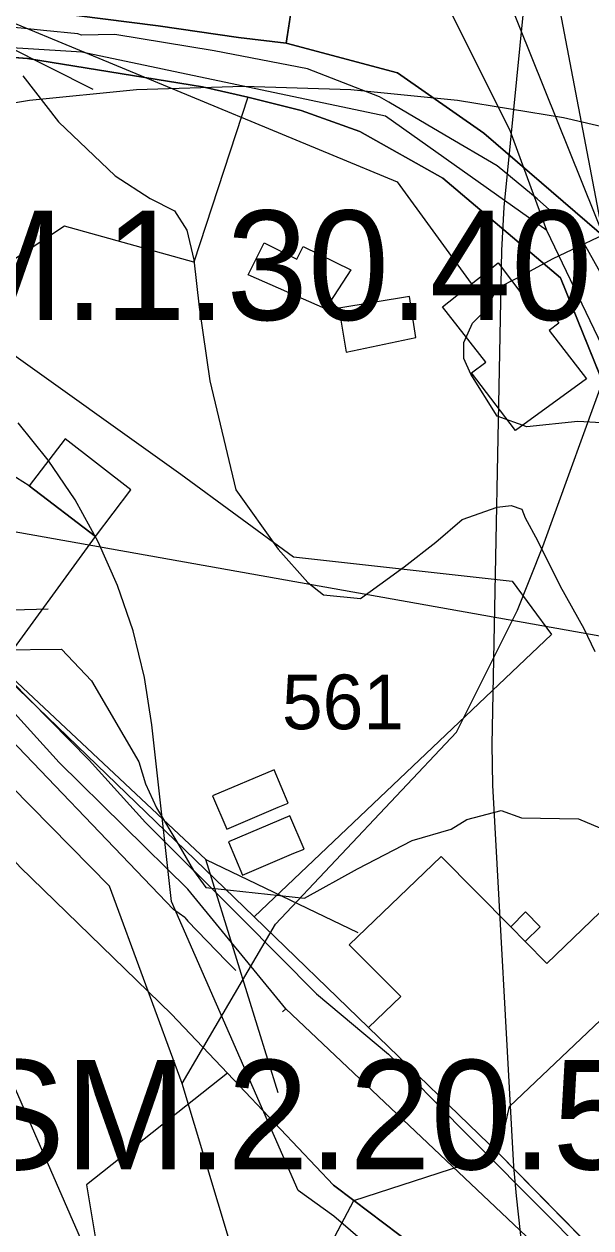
# Model space of a CAD drawing. Extents: x -690419 to -685080, y -987825 to -981190.
# Drawn here: x -686885.5 to -686833.7, y -985965 to -985855 of the extents above; entities that cross this region are included whole.
import ezdxf

# ---------------------------------------------------------------- set-up
doc = ezdxf.new("R2010")
doc.units = 0
for name, color, linetype in [('_DOPLNĚK BUDOVY', 7, 'Continuous'), ('Archeologická naleziště (S)', 7, 'Continuous'), ('BPEJ I-II ochrana', 7, 'Continuous'), ('Docházková izochrona VLAK (S)', 7, 'Continuous'), ('Intravilan (S)', 7, 'Continuous'), ('Kanalizace stoka bez rozlišení (S)', 7, 'Continuous'), ('OP lesa 30 m (S)', 7, 'Continuous'), ('OP lesa 50 m (S)', 7, 'Continuous'), ('OP silnic (S)', 7, 'Continuous'), ('OP ČOV (S)', 7, 'Continuous'), ('Plochy smíšené obytné městské SM (S)', 7, 'Continuous'), ('Plochy veřejná prostranství všeobecná PU (S)', 7, 'Continuous'), ('Plynovod STL (S)', 7, 'Continuous'), ('Regulacni bloky_ID', 7, 'Continuous'), ('Regulační bloky STABILIZOVANÉ (S)', 7, 'Continuous'), ('Regulační kódy STABILIZOVANÉ (S)', 7, 'Continuous'), ('Spoje - komunikační vedení bez rozlišení provozovanál (S)', 7, 'Continuous'), ('Trasy cykloturistické (N)', 7, 'Continuous'), ('Vodovodní řady (S)', 7, 'Continuous'), ('Záplavové území aktivní zóna (S)', 7, 'Continuous'), ('Záplavové území Q100 (S)', 7, 'Continuous')]:
    doc.layers.add(name, color=color, linetype=linetype)

msp = doc.modelspace()

# ---------------------------------------------------------------- linework, layer by layer
at = {"layer": '_DOPLNĚK BUDOVY'}
for p, q in [((-686850.26, -985879.87), (-686856.71, -985880.93)), ((-686849.68, -985883.62), (-686850.26, -985879.87)), ((-686856.71, -985880.93), (-686856.04, -985884.96)), ((-686856.04, -985884.96), (-686849.68, -985883.62)), ((-686881.74, -985892.86), (-686885.05, -985897.16)), ((-686875.74, -985897.54), (-686881.74, -985892.86)), ((-686885.05, -985897.16), (-686878.98, -985901.79)), ((-686878.98, -985901.79), (-686875.74, -985897.54)), ((-686866.97, -985928.55), (-686862.27, -985926.55)), ((-686865.52, -985932.76), (-686860.82, -985930.76)), ((-686841, -985937.47), (-686839.67, -985938.82))]:
    msp.add_line(p, q, dxfattribs=at)
for points in [[(-686862.27, -985926.55), (-686861.35, -985926.16), (-686862.64, -985923.12), (-686868.26, -985925.51), (-686866.97, -985928.55)], [(-686860.82, -985930.76), (-686859.9, -985930.37), (-686861.19, -985927.33), (-686866.81, -985929.72), (-686865.52, -985932.76)], [(-686839.67, -985938.82), (-686838.31, -985937.47), (-686839.64, -985936.12), (-686841, -985937.47)]]:
    msp.add_lwpolyline(points, dxfattribs=at)
at = {"layer": 'Archeologická naleziště (S)'}
msp.add_lwpolyline([(-686825.31, -985912.25), (-687367.5, -985815.69), (-687507.69, -985728), (-687590.69, -985506.31), (-687633.94, -985128.25), (-687432.88, -985052.12), (-686833.62, -985175.75), (-686898.31, -985530.56)], close=True, dxfattribs=at)
at = {"layer": 'BPEJ I-II ochrana'}
for p, q in [((-686860.21, -985848.24), (-686861.55, -985856.71)), ((-686861.55, -985856.71), (-686851.35, -985859.43)), ((-686851.35, -985859.43), (-686843.47, -985864.94)), ((-686865.03, -985861.64), (-686869.97, -985876.71)), ((-686860.15, -985862.85), (-686865.03, -985861.64)), ((-686854.81, -985864.78), (-686860.15, -985862.85)), ((-686847.22, -985869.05), (-686854.81, -985864.78)), ((-686843.47, -985864.94), (-686832.03, -985874.78)), ((-686836.43, -985878.15), (-686847.22, -985869.05)), ((-686881.8, -985873.44), (-686892.81, -985880.66)), ((-686869.97, -985876.71), (-686881.8, -985873.44)), ((-686865.01, -985877.87), (-686863.54, -985874.96)), ((-686863.54, -985874.96), (-686860.56, -985876.44)), ((-686860.56, -985876.44), (-686859.99, -985875.28)), ((-686859.99, -985875.28), (-686855.63, -985877.43)), ((-686855.63, -985877.43), (-686857.95, -985881)), ((-686847.25, -985880.81), (-686842.15, -985876.78)), ((-686842.15, -985876.78), (-686838.4, -985881.76)), ((-686857.95, -985881), (-686865.01, -985877.87)), ((-686830.94, -985891.78), (-686836.43, -985878.15)), ((-686892.81, -985880.66), (-686871.18, -985896.11)), ((-686843.28, -985885.88), (-686847.25, -985880.81)), ((-686838.4, -985881.76), (-686837.52, -985881.07)), ((-686837.52, -985881.07), (-686836.59, -985882.29)), ((-686836.59, -985882.29), (-686837.48, -985882.97)), ((-686837.48, -985882.97), (-686834.06, -985887.4)), ((-686844.57, -985886.85), (-686843.28, -985885.88)), ((-686840.57, -985892.1), (-686844.57, -985886.85)), ((-686834.06, -985887.4), (-686840.57, -985892.1)), ((-686885.05, -985897.16), (-686888.93, -985894.73)), ((-686871.18, -985896.11), (-686860.87, -985903.67)), ((-686878.98, -985901.79), (-686885.05, -985897.16)), ((-686887.89, -985913.98), (-686878.98, -985901.79)), ((-686860.87, -985903.67), (-686840.86, -985905.87)), ((-686840.86, -985905.87), (-686837.26, -985910.76)), ((-686837.26, -985910.76), (-686864.47, -985936.58)), ((-686855.76, -985939.13), (-686847.37, -985931.06)), ((-686847.37, -985931.06), (-686841, -985937.47)), ((-686837.68, -985940.83), (-686830.4, -985933.8)), ((-686864.47, -985936.58), (-686854, -985946.69)), ((-686841, -985937.47), (-686839.64, -985936.12)), ((-686839.64, -985936.12), (-686838.31, -985937.47)), ((-686838.31, -985937.47), (-686839.67, -985938.82)), ((-686851.06, -985943.86), (-686855.76, -985939.13)), ((-686839.67, -985938.82), (-686837.68, -985940.83)), ((-686854, -985946.69), (-686851.06, -985943.86)), ((-686866.9, -985950.84), (-686879.79, -985961.07)), ((-686857.2, -985961.09), (-686866.9, -985950.84)), ((-686879.79, -985961.07), (-686878.7, -985967.55)), ((-686855.35, -985962.49), (-686857.2, -985961.09)), ((-686858.21, -985967.93), (-686855.35, -985962.49))]:
    msp.add_line(p, q, dxfattribs=at)
at = {"layer": 'Docházková izochrona VLAK (S)'}
msp.add_arc((-686398.38, -985456.12), 800, 77.86547, 344.11337, dxfattribs=at)
at = {"layer": 'Intravilan (S)'}
for points in [[(-686832.03, -985874.78), (-686843.47, -985864.94), (-686851.35, -985859.43), (-686861.55, -985856.71), (-686860.21, -985848.24)], [(-686858.21, -985967.93), (-686855.35, -985962.49), (-686842.07, -985958.21), (-686841.11, -985953.9), (-686832.78, -985946.01)]]:
    msp.add_lwpolyline(points, dxfattribs=at)
at = {"layer": 'Kanalizace stoka bez rozlišení (S)'}
for points in [[(-686837.7, -985873.84), (-686841.03, -985864.77), (-686857.27, -985832.2), (-686868.68, -985807.73), (-686872.56, -985799.42), (-686879.63, -985784.25)], [(-686856.76, -985999.3), (-686871.04, -985951.79), (-686877.71, -985933.75), (-686915.38, -985895.5), (-686930.02, -985879.88), (-686952.03, -985859.48), (-686975.65, -985839.67)], [(-686837.7, -985873.84), (-686852.46, -985863.38), (-686872.86, -985859.09), (-686880.24, -985857.54), (-686885.63, -985857.21), (-686901.17, -985856.27)], [(-686871.04, -985951.79), (-686862.51, -985937.24), (-686845.95, -985919.68), (-686840.37, -985908.52), (-686838.06, -985902.7), (-686831.94, -985885.83), (-686837.7, -985873.84)]]:
    msp.add_lwpolyline(points, dxfattribs=at)
at = {"layer": 'OP lesa 30 m (S)'}
msp.add_lwpolyline([(-686876.08, -985975.71), (-686891.55, -985940.38), (-686893.68, -985921.23)], dxfattribs=at)
at = {"layer": 'OP lesa 50 m (S)'}
msp.add_lwpolyline([(-686854.14, -985966.55), (-686857.19, -985963.93), (-686860.44, -985961.57), (-686872.01, -985935.15), (-686873.81, -985919.01), (-686874.48, -985914.68), (-686875.53, -985910.43), (-686876.95, -985906.29), (-686878.73, -985902.29), (-686880.85, -985898.45), (-686883.3, -985894.82), (-686886.06, -985891.42)], dxfattribs=at)
at = {"layer": 'OP silnic (S)'}
msp.add_lwpolyline([(-686781.55, -985489.24), (-686787.71, -985535.37), (-686810.22, -985684.9), (-686810.69, -985687.45), (-686814.52, -985706), (-686819.5, -985730.95), (-686827.95, -985770.78), (-686828.26, -985772.34), (-686835.81, -985814.5), (-686836.35, -985818.4), (-686841.62, -985871.71), (-686841.85, -985875.65), (-686842.73, -985920.8), (-686842.67, -985924.53), (-686840.73, -985959.4), (-686840.51, -985962.08), (-686836.39, -985999.76), (-686835.76, -986003.88), (-686826.1, -986053.42), (-686824.9, -986058.27), (-686803.99, -986127.65), (-686803.01, -986130.58), (-686770.45, -986218.55), (-686752.96, -986267.72)], dxfattribs=at)
at = {"layer": 'OP ČOV (S)'}
msp.add_lwpolyline([(-686826.6, -985865.77), (-686836.16, -985863.54), (-686845.85, -985861.94), (-686855.61, -985860.98), (-686865.43, -985860.66), (-686875.24, -985860.98), (-686885, -985861.94), (-686894.69, -985863.54), (-686904.25, -985865.77), (-686913.64, -985868.62), (-686922.02, -985871.75), (-686927.16, -985873.84), (-686927.97, -985874.17), (-686936.91, -985878.22), (-686945.57, -985882.85), (-686953.9, -985888.04), (-686961.88, -985893.75), (-686969.47, -985899.98), (-686976.63, -985906.69), (-686983.34, -985913.85)], dxfattribs=at)
at = {"layer": 'Plochy smíšené obytné městské SM (S)'}
for points in [[(-686822.7, -985796.33), (-686824.21, -985881.7), (-686832.03, -985874.78), (-686843.47, -985864.94), (-686851.35, -985859.43), (-686861.55, -985856.71), (-686865.9, -985856.2), (-686873.23, -985855.11), (-686880.7, -985854.18)], [(-686966.74, -985851.16), (-686961.89, -985855.3), (-686956.75, -985859.65), (-686942.32, -985873.55), (-686939.75, -985875.76), (-686935.7, -985879.92), (-686930.34, -985885.47), (-686926.29, -985889.61), (-686913.08, -985903.42), (-686906.38, -985910.25), (-686896.89, -985919.84), (-686889.91, -985927.54), (-686885.86, -985932.01), (-686872.01, -985945.45), (-686866.9, -985950.84), (-686857.2, -985961.09), (-686855.35, -985962.49), (-686849.86, -985966.64)], [(-686902.4, -985856.85), (-686885.19, -985858.11), (-686869.19, -985860.71), (-686865.03, -985861.64), (-686860.15, -985862.85), (-686854.81, -985864.78), (-686847.22, -985869.05), (-686836.43, -985878.15), (-686830.94, -985891.78)], [(-686832.91, -985967.52), (-686842.07, -985958.21), (-686854, -985946.69), (-686864.47, -985936.58), (-686887.89, -985913.98)]]:
    msp.add_lwpolyline(points, dxfattribs=at)
at = {"layer": 'Plochy veřejná prostranství všeobecná PU (S)'}
for p, q in [((-686880.7, -985854.18), (-686873.23, -985855.11)), ((-686873.23, -985855.11), (-686865.9, -985856.2)), ((-686865.9, -985856.2), (-686861.55, -985856.71)), ((-686861.55, -985856.71), (-686851.35, -985859.43)), ((-686885.19, -985858.11), (-686902.4, -985856.85)), ((-686869.19, -985860.71), (-686885.19, -985858.11)), ((-686851.35, -985859.43), (-686843.47, -985864.94)), ((-686865.03, -985861.64), (-686869.19, -985860.71)), ((-686860.15, -985862.85), (-686865.03, -985861.64)), ((-686854.81, -985864.78), (-686860.15, -985862.85)), ((-686847.22, -985869.05), (-686854.81, -985864.78)), ((-686843.47, -985864.94), (-686832.03, -985874.78)), ((-686836.43, -985878.15), (-686847.22, -985869.05)), ((-686830.94, -985891.78), (-686836.43, -985878.15)), ((-686887.89, -985913.98), (-686864.47, -985936.58)), ((-686872.01, -985945.45), (-686885.86, -985932.01)), ((-686864.47, -985936.58), (-686854, -985946.69)), ((-686866.9, -985950.84), (-686872.01, -985945.45)), ((-686854, -985946.69), (-686842.07, -985958.21)), ((-686857.2, -985961.09), (-686866.9, -985950.84)), ((-686842.07, -985958.21), (-686832.91, -985967.52)), ((-686855.35, -985962.49), (-686857.2, -985961.09)), ((-686849.86, -985966.64), (-686855.35, -985962.49))]:
    msp.add_line(p, q, dxfattribs=at)
at = {"layer": 'Plynovod STL (S)'}
for points in [[(-686870.81, -985936.64), (-686871.85, -985935.9), (-686890.14, -985916.83), (-686905.05, -985901.46), (-686912.7, -985893.69), (-686932.08, -985874.42), (-686940.33, -985866.23), (-686964.05, -985845.88)], [(-686831.37, -985880.41), (-686831.42, -985880.14), (-686834.26, -985875.09), (-686836.49, -985872.63), (-686837.44, -985871.94), (-686838.57, -985870.95), (-686842.23, -985867.91), (-686847.01, -985865.11), (-686852.15, -985862.09), (-686853.01, -985861.62), (-686859.59, -985859.06), (-686868.12, -985857.41), (-686877.2, -985855.92), (-686880.27, -985855.99), (-686880.58, -985855.85), (-686883.72, -985855.54), (-686885.18, -985855.39), (-686887.66, -985855.14), (-686895.82, -985853.28)], [(-686870.81, -985936.64), (-686870.54, -985936.95)], [(-686870.54, -985936.95), (-686867.01, -985940.58), (-686866.13, -985941.48)]]:
    msp.add_lwpolyline(points, dxfattribs=at)
at = {"layer": 'Regulační bloky STABILIZOVANÉ (S)'}
for p, q in [((-686880.7, -985854.18), (-686873.23, -985855.11)), ((-686873.23, -985855.11), (-686865.9, -985856.2)), ((-686865.9, -985856.2), (-686861.55, -985856.71)), ((-686861.55, -985856.71), (-686851.35, -985859.43)), ((-686885.19, -985858.11), (-686902.4, -985856.85)), ((-686869.19, -985860.71), (-686885.19, -985858.11)), ((-686851.35, -985859.43), (-686843.47, -985864.94)), ((-686865.03, -985861.64), (-686869.19, -985860.71)), ((-686860.15, -985862.85), (-686865.03, -985861.64)), ((-686854.81, -985864.78), (-686860.15, -985862.85)), ((-686847.22, -985869.05), (-686854.81, -985864.78)), ((-686843.47, -985864.94), (-686832.03, -985874.78)), ((-686836.43, -985878.15), (-686847.22, -985869.05)), ((-686830.94, -985891.78), (-686836.43, -985878.15)), ((-686887.89, -985913.98), (-686864.47, -985936.58)), ((-686872.01, -985945.45), (-686885.86, -985932.01)), ((-686864.47, -985936.58), (-686854, -985946.69)), ((-686866.9, -985950.84), (-686872.01, -985945.45)), ((-686854, -985946.69), (-686842.07, -985958.21)), ((-686857.2, -985961.09), (-686866.9, -985950.84)), ((-686842.07, -985958.21), (-686832.91, -985967.52)), ((-686855.35, -985962.49), (-686857.2, -985961.09)), ((-686849.86, -985966.64), (-686855.35, -985962.49))]:
    msp.add_line(p, q, dxfattribs=at)
for points in [[(-686822.7, -985796.33), (-686824.21, -985881.7), (-686832.03, -985874.78), (-686843.47, -985864.94), (-686851.35, -985859.43), (-686861.55, -985856.71), (-686865.9, -985856.2), (-686873.23, -985855.11), (-686880.7, -985854.18)], [(-686966.74, -985851.16), (-686961.89, -985855.3), (-686956.75, -985859.65), (-686942.32, -985873.55), (-686939.75, -985875.76), (-686935.7, -985879.92), (-686930.34, -985885.47), (-686926.29, -985889.61), (-686913.08, -985903.42), (-686906.38, -985910.25), (-686896.89, -985919.84), (-686889.91, -985927.54), (-686885.86, -985932.01), (-686872.01, -985945.45), (-686866.9, -985950.84), (-686857.2, -985961.09), (-686855.35, -985962.49), (-686849.86, -985966.64)], [(-686902.4, -985856.85), (-686885.19, -985858.11), (-686869.19, -985860.71), (-686865.03, -985861.64), (-686860.15, -985862.85), (-686854.81, -985864.78), (-686847.22, -985869.05), (-686836.43, -985878.15), (-686830.94, -985891.78)], [(-686832.91, -985967.52), (-686842.07, -985958.21), (-686854, -985946.69), (-686864.47, -985936.58), (-686887.89, -985913.98)]]:
    msp.add_lwpolyline(points, dxfattribs=at)
at = {"layer": 'Spoje - komunikační vedení bez rozlišení provozovanál (S)'}
for points in [[(-686899.09, -985850.9), (-686886.7, -985854.75), (-686851.38, -985869.38), (-686844.61, -985878.68)], [(-686899.09, -985850.9), (-686879.23, -985860.91)], [(-686893.06, -985908.7), (-686883.29, -985908.4)], [(-686893.06, -985908.7), (-686886.72, -985914.96), (-686879.54, -985922.25), (-686874.39, -985927.94), (-686865.59, -985936.73), (-686858.77, -985943.6), (-686852.18, -985949.13), (-686845.56, -985955.88), (-686836.85, -985964.63), (-686831.65, -985969.97), (-686827.79, -985973.85)], [(-686868.88, -985931.33), (-686893.06, -985908.7)], [(-686862.28, -985952.64), (-686868.88, -985931.33)], [(-686868.88, -985931.33), (-686854.99, -985938)]]:
    msp.add_lwpolyline(points, dxfattribs=at)
at = {"layer": 'Trasy cykloturistické (N)'}
msp.add_lwpolyline([(-686849.86, -985966.64), (-686855.35, -985962.49), (-686857.2, -985961.09), (-686866.9, -985950.84), (-686872.01, -985945.45), (-686885.86, -985932.01), (-686889.91, -985927.54), (-686896.89, -985919.84), (-686906.38, -985910.25), (-686913.08, -985903.42), (-686926.29, -985889.61), (-686930.34, -985885.47), (-686935.7, -985879.92), (-686939.75, -985875.76), (-686942.32, -985873.55), (-686956.75, -985859.65), (-686961.89, -985855.3), (-686966.74, -985851.16)], dxfattribs=at)
at = {"layer": 'Vodovodní řady (S)'}
for points in [[(-686828.71, -985883.77), (-686855.2, -985817.89), (-686869.48, -985796.65)], [(-686824.81, -985980.42), (-686824.34, -985980.45), (-686824.29, -985980.29), (-686824.92, -985979.61), (-686861.58, -985944.98), (-686870.52, -985934.05), (-686882.29, -985922.47), (-686905.08, -985897.36), (-686919.88, -985883.65), (-686921.14, -985882.45), (-686925.48, -985878.62), (-686930.23, -985874.14), (-686942.89, -985861.49), (-686964.7, -985843.14), (-686976.59, -985833.66)], [(-686861.58, -985944.98), (-686861.88, -985945.26)]]:
    msp.add_lwpolyline(points, dxfattribs=at)
at = {"layer": 'Záplavové území aktivní zóna (S)'}
for points in [[(-686885.62, -985859.68), (-686882.35, -985863.91), (-686877.19, -985868.83), (-686873.98, -985870.91), (-686871.74, -985872.03), (-686870.61, -985873.8), (-686869.97, -985876.52), (-686869.49, -985880.85), (-686868.53, -985887.58), (-686866.13, -985897.52), (-686862.28, -985902.97), (-686859.55, -985906.02), (-686858.11, -985907.14), (-686854.74, -985907.46), (-686852.98, -985906.18), (-686850.74, -985904.58), (-686847.85, -985902.33), (-686845.45, -985900.25), (-686842.24, -985899.13), (-686840.96, -985898.97), (-686839.99, -985899.29), (-686839.68, -985900.09), (-686838.55, -985902.17), (-686836.47, -985906.34), (-686834.32, -985910.21), (-686833.31, -985912.32)], [(-686832.14, -985891.45), (-686834.86, -985891.29), (-686839.51, -985891.77), (-686842.23, -985890.81), (-686844.64, -985886.96), (-686845.28, -985885.52), (-686845.28, -985884.08), (-686844.48, -985882.31), (-686843.2, -985881.03), (-686842.23, -985879.11), (-686840.31, -985878.14), (-686837.1, -985876.38), (-686830.69, -985873.33)]]:
    msp.add_lwpolyline(points, dxfattribs=at)
at = {"layer": 'Záplavové území Q100 (S)'}
msp.add_lwpolyline([(-686887.83, -985912.17), (-686882.1, -985912.1), (-686879.33, -985915), (-686875, -985922.41), (-686874.41, -985924.41), (-686873.41, -985926.59), (-686871.34, -985930), (-686870, -985932.33), (-686868.88, -985933.88), (-686859.87, -985934.87), (-686855, -985932.17), (-686850, -985929.58), (-686846.44, -985928.56), (-686845, -985927.68), (-686841.86, -985926.86), (-686840, -985927.51), (-686834.8, -985927.6), (-686829.73, -985929.73)], dxfattribs=at)

# ---------------------------------------------------------------- texts
at = {"layer": 'Regulacni bloky_ID'}
msp.add_text('561', height=5, dxfattribs=at).set_placement((-686861.92, -985919.42))
at = {"layer": 'Regulační kódy STABILIZOVANÉ (S)'}
for s, p in [('SM.1.30.40', (-686901.92, -985882.01)), ('SM.2.20.50', (-686890.69, -985959.65))]:
    msp.add_text(s, height=10, dxfattribs=at).set_placement(p)

doc.saveas('drawing.dxf')
